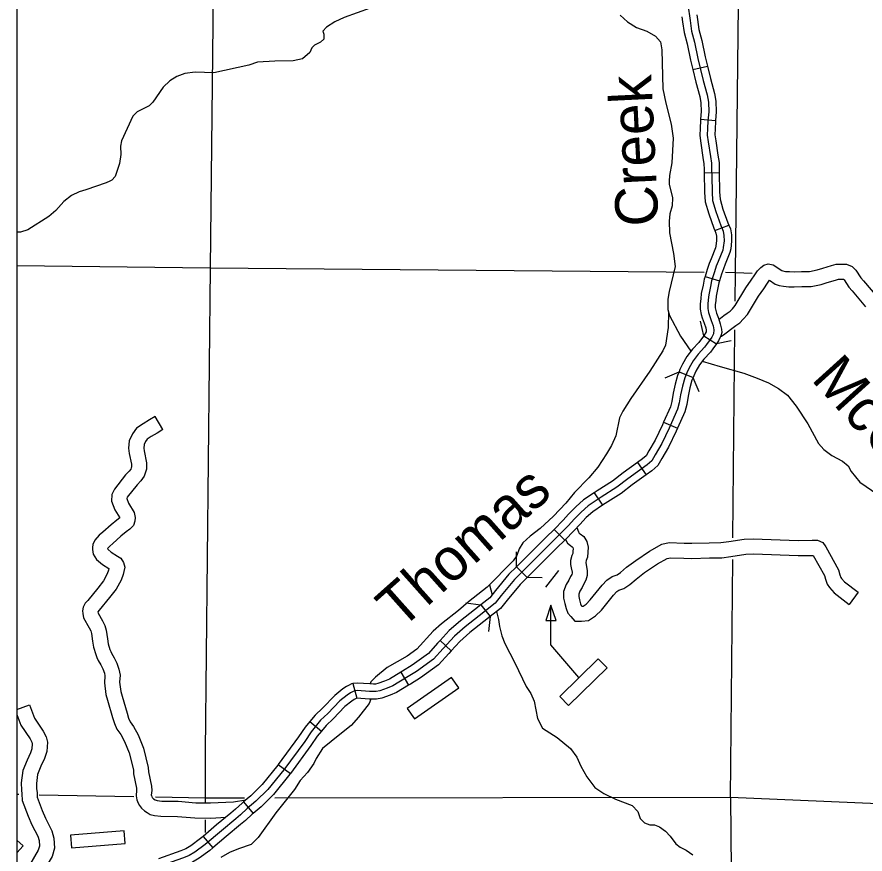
# Model space of a CAD drawing. Extents: x 0 to 3171, y 0 to 2059.
# Drawn here: x 1029.4 to 1170, y 939.9 to 1078.7 of the extents above; entities that cross this region are included whole.
import ezdxf

# ---------------------------------------------------------------- set-up
doc = ezdxf.new("R2010")
doc.units = 0
for name, color, linetype in [('Default', 7, 'Continuous'), ('Level 32', 7, 'Continuous'), ('Level 35', 7, 'Continuous'), ('Level 38', 7, 'Continuous'), ('Level 46', 7, 'Continuous'), ('Level 5', 7, 'Continuous'), ('Level 57', 7, 'Continuous')]:
    doc.layers.add(name, color=color, linetype=linetype)

msp = doc.modelspace()

# ---------------------------------------------------------------- linework, layer by layer
at = {"layer": 'Default'}
msp.add_line((1029.42, 1254.61), (1029.42, 254.41), dxfattribs=at)
msp.add_lwpolyline([(2119.81, 1254.61), (1029.42, 1254.61), (1029.42, 254.41), (2119.81, 254.41)], close=True, dxfattribs=at)
msp.add_lwpolyline([(2119.81, 1254.61), (1029.42, 1254.61), (1029.42, 254.41), (2119.81, 254.41)], close=True, dxfattribs=at)
msp.add_lwpolyline([(2119.81, 1254.61), (1029.42, 1254.61), (1029.42, 254.41), (2119.81, 254.41)], close=True, dxfattribs=at)
at = {"layer": 'Level 32'}
for p, q in [((1141.49, 1070), (1143.92, 1070.56)), ((1142.76, 1061.76), (1145.25, 1061.55)), ((1143.37, 1052.88), (1145.87, 1052.93)), ((1145.14, 1043.28), (1147.48, 1044.16)), ((1143.51, 1035.68), (1145.89, 1034.92)), ((1143.29, 1025.83), (1145.39, 1024.47)), ((1139.2, 1019.83), (1141.52, 1018.9)), ((1136.65, 1011.49), (1138.94, 1010.49)), ((1132.29, 1004.79), (1133.76, 1002.77)), ((1125.12, 999.79), (1126.51, 997.71)), ((1118.47, 993.69), (1120.25, 991.93)), ((1112.24, 987.5), (1114, 985.72)), ((1106.34, 981.21), (1107.88, 979.25)), ((1099.59, 975.28), (1101.43, 973.59)), ((1093.06, 970.01), (1094.36, 967.88)), ((1085.1, 968.15), (1085.75, 965.72)), ((1077.99, 961.84), (1079.92, 960.26)), ((1072.75, 954.68), (1074.77, 953.21)), ((1066.97, 948.49), (1068.58, 946.58)), ((1060.27, 942.78), (1061.88, 940.87))]:
    msp.add_line(p, q, dxfattribs=at)
for points in [[(1140.66, 1080.79), (1141.02, 1078.11), (1141.28, 1076.39), (1141.74, 1074.53), (1142.34, 1071.85), (1143.19, 1068.2), (1143.86, 1065.78), (1144.06, 1064.61), (1144.12, 1062.99), (1143.99, 1061.47), (1143.94, 1060.23), (1143.88, 1059.12), (1144.04, 1057.98), (1144.4, 1055.58), (1144.58, 1054.48), (1144.61, 1053.49), (1144.63, 1052.26)], [(1139.68, 1078.72), (1139.79, 1077.93), (1140.05, 1076.15), (1140.53, 1074.25), (1141.12, 1071.57), (1141.49, 1070)], [(1142.16, 1079.06), (1142.26, 1078.29), (1142.51, 1076.64), (1142.96, 1074.82), (1143.56, 1072.13), (1143.92, 1070.56)], [(1143.92, 1070.56), (1144.4, 1068.51), (1145.08, 1066.05), (1145.31, 1064.74), (1145.37, 1062.96), (1145.25, 1061.55)], [(1141.49, 1070), (1141.98, 1067.89), (1142.64, 1065.5), (1142.82, 1064.48), (1142.86, 1063.02), (1142.76, 1061.76)], [(1142.76, 1061.76), (1142.74, 1061.55), (1142.69, 1060.28), (1142.63, 1059.06), (1142.8, 1057.81), (1143.17, 1055.39), (1143.33, 1054.36), (1143.36, 1053.47), (1143.37, 1052.88)], [(1145.25, 1061.55), (1145.24, 1061.39), (1145.18, 1060.17), (1145.14, 1059.17), (1145.28, 1058.16), (1145.64, 1055.78), (1145.83, 1054.59), (1145.86, 1053.52), (1145.87, 1052.93)], [(1144.63, 1052.26), (1144.68, 1049.68), (1144.76, 1048.26), (1145.3, 1046.45), (1146.15, 1044.14), (1146.5, 1043.21), (1146.64, 1042.47), (1146.67, 1041.6), (1146.54, 1040.47), (1146.44, 1040.05), (1145.68, 1038.16), (1145.38, 1037.38), (1145.06, 1036.42), (1144.58, 1034.92), (1144.43, 1033.99), (1144.13, 1032.64), (1144.04, 1031.81), (1143.96, 1031.06), (1143.95, 1030.37), (1144.08, 1029.7), (1144.25, 1029.19), (1144.54, 1028.35), (1144.84, 1027.49), (1144.98, 1026.84), (1144.9, 1026.15), (1144.66, 1025.62), (1143.78, 1024.41), (1143.45, 1023.93), (1142.38, 1022.78), (1141.53, 1021.7), (1140.88, 1020.54), (1140.49, 1019.71), (1140.15, 1018.85), (1139.76, 1017.48), (1139.46, 1016.06), (1139.24, 1014.68), (1138.96, 1013.65), (1137.59, 1010.53), (1136.36, 1007.95), (1135.27, 1006.09), (1134.71, 1005.11), (1133.93, 1004.43), (1130.7, 1002.08), (1128.91, 1000.7), (1126.3, 999.07), (1124.14, 997.63), (1122.95, 996.57), (1121.82, 995.38), (1120.9, 994.37), (1118.08, 991.51), (1114.75, 988.21), (1111.92, 985.42), (1109.72, 982.77), (1108.69, 981.48), (1106.04, 979.39), (1103.74, 977.56), (1101.96, 976.01), (1100.08, 973.97), (1098.48, 972.19), (1095.65, 970.13), (1094, 969.12), (1091.77, 967.76), (1090.83, 967.35), (1089.61, 966.93), (1088.96, 966.8), (1088.53, 966.81), (1087.86, 966.82), (1085.82, 966.97), (1085.42, 966.93), (1085.08, 966.77), (1084.71, 966.57), (1084.2, 966.23), (1082.96, 965.25), (1080.95, 963.17), (1079.77, 962.04), (1078.22, 960.15), (1077.14, 958.55), (1073.69, 953.85), (1071.01, 950.57), (1069.04, 948.6), (1067.6, 947.38), (1066.49, 946.34), (1065.7, 945.69), (1063.32, 943.72), (1060.61, 941.43), (1058.94, 940.19)], [(1143.37, 1052.88), (1143.43, 1049.63), (1143.52, 1048.04), (1144.12, 1046.06), (1144.98, 1043.71), (1145.14, 1043.28)], [(1145.87, 1052.93), (1145.93, 1049.72), (1146, 1048.47), (1146.49, 1046.85), (1147.32, 1044.58), (1147.48, 1044.16)], [(1147.48, 1044.16), (1147.71, 1043.55), (1147.89, 1042.6), (1147.92, 1041.55), (1147.77, 1040.24), (1147.63, 1039.67), (1146.84, 1037.7), (1146.56, 1036.96), (1146.25, 1036.03), (1145.89, 1034.92)], [(1145.14, 1043.28), (1145.29, 1042.87), (1145.4, 1042.33), (1145.42, 1041.65), (1145.31, 1040.69), (1145.24, 1040.44), (1144.51, 1038.61), (1144.2, 1037.8), (1143.87, 1036.8), (1143.51, 1035.68)], [(1143.51, 1035.68), (1143.36, 1035.21), (1143.2, 1034.23), (1142.89, 1032.84), (1142.8, 1031.94), (1142.71, 1031.14), (1142.7, 1030.26), (1142.87, 1029.38), (1143.06, 1028.79), (1143.36, 1027.94), (1143.63, 1027.15), (1143.72, 1026.78)], [(1145.89, 1034.92), (1145.8, 1034.63), (1145.65, 1033.76), (1145.36, 1032.43), (1145.28, 1031.68), (1145.21, 1030.99), (1145.2, 1030.47), (1145.29, 1030.01), (1145.43, 1029.6), (1145.72, 1028.77), (1146.04, 1027.83), (1146.25, 1026.91), (1146.29, 1026.4)], [(1143.72, 1026.78), (1143.68, 1026.49), (1143.29, 1025.83), (1142.76, 1025.13), (1142.47, 1024.72), (1141.43, 1023.59), (1140.48, 1022.39), (1139.77, 1021.11), (1139.35, 1020.21), (1139.2, 1019.83)], [(1146.29, 1026.4), (1146.12, 1025.81), (1145.74, 1024.98), (1145.39, 1024.47), (1144.8, 1023.68), (1144.42, 1023.14), (1143.33, 1021.97), (1142.57, 1021), (1141.99, 1019.97), (1141.64, 1019.21), (1141.52, 1018.9)], [(1139.2, 1019.83), (1138.96, 1019.25), (1138.54, 1017.78), (1138.23, 1016.29), (1138.02, 1014.94), (1137.78, 1014.07), (1136.65, 1011.49)], [(1141.52, 1018.9), (1141.33, 1018.44), (1140.97, 1017.18), (1140.69, 1015.83), (1140.47, 1014.42), (1140.14, 1013.23), (1138.94, 1010.49)], [(1136.65, 1011.49), (1136.46, 1011.05), (1135.25, 1008.53), (1134.19, 1006.72), (1133.73, 1005.92), (1133.15, 1005.41), (1132.29, 1004.79)], [(1138.94, 1010.49), (1138.73, 1010.01), (1137.46, 1007.36), (1136.35, 1005.46), (1135.68, 1004.3), (1134.7, 1003.45), (1133.76, 1002.77)], [(1132.29, 1004.79), (1129.95, 1003.08), (1128.19, 1001.72), (1125.62, 1000.12), (1125.12, 999.79)], [(1133.76, 1002.77), (1131.45, 1001.08), (1129.62, 999.67), (1126.98, 998.02), (1126.51, 997.71)], [(1125.12, 999.79), (1123.37, 998.62), (1122.08, 997.47), (1120.9, 996.23), (1119.99, 995.22), (1118.47, 993.69)], [(1126.51, 997.71), (1124.9, 996.64), (1123.82, 995.67), (1122.73, 994.53), (1121.81, 993.51), (1120.25, 991.93)], [(1118.47, 993.69), (1117.19, 992.4), (1113.87, 989.1), (1112.24, 987.5)], [(1120.25, 991.93), (1118.96, 990.63), (1115.63, 987.32), (1114, 985.72)], [(1112.24, 987.5), (1110.99, 986.27), (1108.75, 983.56), (1107.81, 982.37), (1106.34, 981.21)], [(1114, 985.72), (1112.84, 984.58), (1110.69, 981.98), (1109.58, 980.58), (1107.88, 979.25)], [(1106.34, 981.21), (1105.26, 980.37), (1102.94, 978.52), (1101.09, 976.91), (1099.59, 975.28)], [(1107.88, 979.25), (1106.81, 978.41), (1104.54, 976.6), (1102.84, 975.11), (1101.43, 973.59)], [(1099.59, 975.28), (1099.16, 974.81), (1097.64, 973.12), (1094.95, 971.17), (1093.35, 970.19), (1093.06, 970.01)], [(1101.43, 973.59), (1101.01, 973.13), (1099.32, 971.26), (1096.34, 969.09), (1094.65, 968.05), (1094.36, 967.88)], [(1093.06, 970.01), (1091.19, 968.88), (1090.37, 968.52), (1089.28, 968.14), (1088.85, 968.05), (1088.56, 968.06), (1087.92, 968.07), (1085.81, 968.22), (1085.1, 968.15), (1084.91, 968.07)], [(1084.91, 968.07), (1084.52, 967.89), (1084.06, 967.65), (1083.46, 967.24), (1082.12, 966.18), (1080.07, 964.06), (1078.85, 962.89), (1077.99, 961.84)], [(1094.36, 967.88), (1092.35, 966.65), (1091.28, 966.19), (1089.94, 965.72), (1089.06, 965.54), (1088.5, 965.56), (1087.81, 965.57), (1085.75, 965.72)], [(1085.75, 965.72), (1085.36, 965.5), (1084.94, 965.22), (1083.8, 964.32), (1081.83, 962.29), (1080.68, 961.19), (1079.92, 960.26)], [(1077.99, 961.84), (1077.22, 960.9), (1076.11, 959.27), (1072.75, 954.68)], [(1079.92, 960.26), (1079.22, 959.41), (1078.16, 957.84), (1074.77, 953.21)], [(1072.75, 954.68), (1072.7, 954.62), (1070.08, 951.41), (1068.19, 949.52), (1066.97, 948.49)], [(1074.77, 953.21), (1074.68, 953.08), (1071.94, 949.73), (1069.89, 947.67), (1068.58, 946.58)], [(1066.97, 948.49), (1066.77, 948.32), (1065.66, 947.28), (1064.9, 946.66), (1062.51, 944.68), (1060.27, 942.78)], [(1068.58, 946.58), (1068.43, 946.45), (1067.31, 945.4), (1066.49, 944.73), (1064.12, 942.76), (1061.88, 940.87)], [(1060.27, 942.78), (1059.83, 942.41), (1058.24, 941.23), (1057.4, 940.73), (1056.6, 940.4), (1052.88, 939.07)], [(1061.88, 940.87), (1061.38, 940.45), (1059.63, 939.15), (1058.52, 938.48), (1057.5, 938.07), (1053.72, 936.71)], [(1058.94, 940.19), (1057.96, 939.61), (1057.05, 939.23), (1051.25, 937.16), (1049.27, 936.3), (1047.97, 935.67), (1046.2, 934.92), (1044.87, 934.46), (1043.66, 934.13), (1043.28, 933.87), (1043.17, 933.69), (1042.94, 933.08), (1042.52, 932.45), (1041.8, 931.87), (1041.03, 931.59), (1040.35, 931.31), (1039.69, 930.82), (1039.12, 930.38)]]:
    msp.add_lwpolyline(points, dxfattribs=at)
at = {"layer": 'Level 35'}
for points in [[(1088, 1080.19), (1083.69, 1078.64), (1082.12, 1077.9), (1080.73, 1077.03), (1080.16, 1076.38), (1080.28, 1075.85), (1080.3, 1075.05), (1079.77, 1074.56), (1078.76, 1074.07), (1078.32, 1073.6), (1078, 1072.84), (1076.75, 1071.77), (1075.2, 1071.46), (1072.16, 1071.4), (1069.29, 1071.22), (1067.88, 1070.75), (1062.04, 1069.48), (1058.95, 1069.55), (1057.27, 1069.35), (1055.93, 1068.85), (1054.76, 1068.13), (1053.66, 1067.06), (1051.96, 1064.61), (1051.32, 1064), (1049.34, 1062.99), (1048.62, 1062.24), (1046.73, 1058.19), (1046.58, 1057.27), (1046.67, 1055.92), (1046.42, 1054.41), (1045.69, 1052.23), (1045.15, 1051.64), (1044.82, 1051.47)], [(1129.45, 1079.03), (1130.67, 1077.94), (1132.15, 1077), (1133.86, 1076.39), (1135.29, 1075.56), (1136.13, 1074.61), (1136.34, 1073.29), (1136.51, 1066.82), (1137, 1064.4), (1137.9, 1060.91), (1138.24, 1058.61), (1137.98, 1054.54), (1137.6, 1052.43), (1137.58, 1051.47)], [(1044.82, 1051.47), (1044.24, 1051.19), (1040.83, 1050.03), (1039.72, 1049.73), (1038.49, 1049.1), (1037.17, 1048.09), (1035.85, 1046.59), (1034.71, 1045.62), (1031.25, 1043.38), (1029.99, 1043.04), (1029.42, 1043.02)], [(1137.58, 1051.47), (1137.57, 1051.01), (1138.11, 1048.7), (1138.05, 1047.38), (1137.7, 1046.07), (1137.54, 1044.83), (1137.62, 1042.93), (1138.3, 1039.48), (1138.54, 1037.33), (1137.54, 1033.16), (1137.37, 1031.91), (1137.37, 1030.17), (1137.6, 1029.21), (1139.46, 1025.77), (1141.18, 1023.29)], [(1137.47, 1029.75), (1137.38, 1027.22), (1136.94, 1024.29), (1136.52, 1023.36), (1134.36, 1019.96), (1131.2, 1015.42), (1129.9, 1013.35), (1129.33, 1012.22), (1128.7, 1009.22), (1127.99, 1007.62), (1127.2, 1006.27)], [(1143.04, 1021.6), (1146.02, 1020.72), (1149.97, 1019.61), (1152.18, 1018.8), (1154.02, 1018.01), (1155.71, 1017.1), (1157.21, 1015.99), (1158.62, 1014.14), (1160.58, 1011.25), (1162.33, 1007.97), (1163.21, 1006.95), (1164.55, 1005.95), (1166.28, 1005.02), (1167.24, 1004.25), (1167.75, 1003.33), (1169.2, 1001.56), (1172.17, 999.49)], [(1127.2, 1006.27), (1125.72, 1004.04), (1124.25, 1002.29), (1121.89, 999.84), (1120.42, 998.07), (1118.39, 995.88), (1116.17, 993.84), (1114.51, 992.56), (1113.32, 991.49), (1112.67, 990.46), (1112.32, 989.37), (1111.71, 988.49), (1107.41, 984.15), (1104.31, 981.7), (1102.62, 980.25), (1099.81, 978.06), (1098.43, 976.81), (1095.7, 973.84), (1094.1, 972.68), (1090.8, 970.79), (1088.88, 969.22), (1088.11, 968.41), (1087.97, 968.07)], [(1107.79, 984.53), (1108.21, 982.88)], [(1108.94, 980.08), (1109.28, 978.77), (1109.45, 977.62), (1109.82, 976.04), (1110.31, 974.78), (1111.97, 971.6), (1113.85, 967.67), (1114.62, 966.5), (1115.19, 965.24), (1115.75, 962.36), (1116.55, 960.74), (1118.99, 959.16), (1121.18, 957.37), (1122.24, 955.95), (1122.94, 954.41), (1123.92, 952.66), (1125.23, 950.87), (1126.75, 949.91), (1128.68, 948.94), (1131.41, 947.9), (1132.36, 946.91), (1132.73, 945.76), (1133.46, 945.02), (1134.36, 944.69), (1135.15, 944.72), (1135.98, 944.39), (1136.93, 943.64), (1137.74, 942.82), (1138.65, 941.53), (1139.39, 941.02), (1140.38, 940.51), (1141.49, 939.72)], [(1088.12, 965.57), (1087.83, 964.83), (1086.05, 962.56), (1084.82, 961.17), (1083.21, 959.93), (1081.54, 958.55), (1080.09, 957.34), (1079.01, 955.72), (1078.63, 954.88), (1077.61, 953.37), (1076.38, 952.05), (1075.44, 950.56), (1072.37, 946.69), (1069.4, 942.61), (1068.27, 941.44), (1066.13, 940.7), (1064.68, 940.11), (1063.25, 939.28)]]:
    msp.add_lwpolyline(points, dxfattribs=at)
at = {"layer": 'Level 38'}
for points in [[(1143.29, 1025.83), (1142.77, 1028.28)], [(1147.83, 1024.98), (1145.39, 1024.47)], [(1136.89, 1018.87), (1139.2, 1019.83)], [(1141.51, 1018.89), (1142.47, 1016.58)], [(1112.24, 987.5), (1112.27, 990)], [(1116.5, 985.7), (1114, 985.72)], [(1103.85, 981.51), (1106.34, 981.21)], [(1107.88, 979.25), (1107.59, 976.77)]]:
    msp.add_lwpolyline(points, dxfattribs=at)
at = {"layer": 'Level 46'}
for points in [[(1145.81, 1028.52), (1146.65, 1029.2), (1147.19, 1029.58), (1147.66, 1029.91), (1148.04, 1030.28), (1148.52, 1030.83), (1150.29, 1033.77), (1151.18, 1035.07), (1151.79, 1035.94), (1152.21, 1036.58), (1152.75, 1037.15), (1153.27, 1037.53), (1154, 1037.75), (1154.83, 1037.6), (1156.25, 1036.66), (1156.41, 1036.6), (1156.87, 1036.52), (1157.54, 1036.47), (1158.31, 1036.46), (1159.5, 1036.48), (1160.84, 1036.52), (1162.12, 1036.77), (1163.03, 1037.07), (1164.46, 1037.48), (1165.27, 1037.69), (1166.23, 1037.72), (1166.96, 1037.69), (1167.93, 1037.32), (1168.52, 1036.72), (1169.37, 1035.44), (1169.81, 1034.93), (1171.98, 1032.34)], [(1146.08, 1025.71), (1146.22, 1025.75), (1146.82, 1026.13), (1148.15, 1027.2), (1148.64, 1027.54), (1149.26, 1027.99), (1149.85, 1028.56), (1150.55, 1029.36), (1152.39, 1032.42), (1153.24, 1033.64), (1153.87, 1034.54), (1154.18, 1035.03), (1155.15, 1034.39), (1155.79, 1034.18), (1156.55, 1034.04), (1157.42, 1033.97), (1158.31, 1033.96), (1159.56, 1033.98), (1161.12, 1034.02), (1162.77, 1034.35), (1163.77, 1034.68), (1165.12, 1035.06), (1165.63, 1035.2), (1166.23, 1035.21), (1166.45, 1035.21), (1166.53, 1035.17), (1166.58, 1035.13), (1167.38, 1033.92), (1167.91, 1033.31), (1170.12, 1030.66)], [(1053.61, 1010.26), (1052.34, 1012.42), (1051.4, 1011.86), (1050.33, 1011.25), (1049.25, 1010.5), (1048.56, 1009.57), (1048.05, 1008.42), (1047.92, 1007.16), (1048.04, 1006.32), (1048.41, 1004.52), (1048.4, 1004.06), (1048.36, 1003.91), (1048.3, 1003.73), (1048.04, 1003.38), (1047.44, 1002.74), (1045.57, 1000.37), (1045.14, 999.48), (1045.1, 998.41), (1045.64, 996.97), (1046.46, 995.64), (1045.96, 995.23), (1045.03, 994.49), (1043.67, 993.25), (1043.03, 992.73), (1042.35, 991.92), (1042.01, 991.18), (1041.95, 990.71), (1041.95, 990.36), (1042.08, 989.59), (1042.6, 988.7), (1043.59, 987.9), (1044.67, 987.2), (1044.61, 986.92), (1044.4, 986.33), (1043.75, 985.18), (1042.83, 983.97), (1041.15, 981.91), (1040.75, 981.47), (1040.42, 980.83), (1040.31, 980.18), (1040.36, 979.76), (1040.46, 979.03), (1041.39, 977.36), (1041.66, 976.86), (1041.77, 976.46), (1041.97, 975.19), (1042.1, 974.16), (1042.48, 972.97), (1042.66, 972.47), (1042.91, 971.98), (1043.34, 971.22), (1043.65, 970.57), (1043.91, 969.86), (1044, 969.4), (1043.91, 968.28), (1044.17, 966.32), (1044.45, 965.37), (1045.27, 962.52), (1045.57, 961.5), (1046, 960.55), (1046.62, 959.66), (1047.27, 958.55), (1048.02, 956.66), (1048.72, 953.85), (1048.76, 953.18), (1049.23, 950.79), (1049.25, 950.43), (1049.18, 949.5), (1049.3, 948.85), (1049.53, 948.28), (1049.73, 947.92), (1049.91, 947.69), (1050.07, 947.47), (1050.58, 947.02), (1050.99, 946.76), (1051.52, 946.43), (1052.22, 946.27), (1053.26, 946.14), (1056.02, 946.1), (1058.94, 945.88), (1061.59, 945.83), (1064.07, 945.96)], [(1053.61, 1010.26), (1052.65, 1009.69), (1051.67, 1009.14), (1051.02, 1008.68), (1050.73, 1008.3), (1050.5, 1007.77), (1050.44, 1007.21), (1050.5, 1006.75), (1050.92, 1004.74), (1050.89, 1003.7), (1050.76, 1003.2), (1050.54, 1002.54), (1049.95, 1001.77), (1049.34, 1001.11), (1047.71, 999.04), (1047.62, 998.85), (1047.62, 998.82), (1047.9, 998.08), (1048.84, 996.54), (1049.01, 995.69), (1048.96, 995.1), (1048.73, 994.35), (1048.11, 993.77), (1047.53, 993.29), (1046.65, 992.59), (1045.3, 991.36), (1044.8, 990.94), (1044.48, 990.57), (1044.46, 990.52), (1044.47, 990.45), (1044.53, 990.36), (1045.06, 989.93), (1046.08, 989.26), (1046.67, 988.91), (1047.08, 988.2), (1047.29, 987.46), (1047.13, 986.74), (1047.02, 986.24), (1046.69, 985.3), (1045.85, 983.8), (1044.79, 982.42), (1043.05, 980.29), (1042.84, 980.06), (1042.87, 979.84), (1043.6, 978.55), (1043.99, 977.79), (1044.22, 977), (1044.44, 975.54), (1044.55, 974.7), (1044.84, 973.78), (1044.96, 973.46), (1045.11, 973.16), (1045.56, 972.38), (1045.96, 971.53), (1046.32, 970.53), (1046.51, 969.54), (1046.42, 968.35), (1046.62, 966.84), (1046.85, 966.07), (1047.67, 963.23), (1047.92, 962.38), (1048.19, 961.79), (1048.73, 961.01), (1049.53, 959.65), (1050.41, 957.43), (1051.2, 954.23), (1051.25, 953.5), (1051.71, 951.11), (1051.76, 950.4), (1051.7, 949.63), (1051.71, 949.55), (1051.79, 949.35), (1051.82, 949.3), (1051.9, 949.2), (1051.92, 949.17), (1052.08, 949.03), (1052.33, 948.87), (1052.5, 948.77), (1052.67, 948.73), (1053.43, 948.63), (1056.13, 948.6), (1059.06, 948.37), (1061.54, 948.33), (1065.34, 948.54), (1067.36, 948.82)], [(1122.26, 994.01), (1122.53, 993.29), (1122.66, 993.08), (1122.8, 992.96), (1123.39, 992.51), (1123.9, 991.69), (1124.14, 990.74), (1124.1, 989.94), (1124.04, 989.1), (1123.8, 988.56), (1123.72, 988.24), (1123.72, 988.15), (1123.78, 987.86), (1123.99, 986.84), (1123.97, 986.05), (1123.74, 985.28), (1123.46, 984.77), (1123.13, 984.06), (1122.75, 983.48), (1122.56, 982.95), (1122.56, 982.57), (1122.67, 982.05), (1122.88, 981.37), (1122.99, 981.08), (1123.07, 980.97), (1123.28, 981), (1123.78, 981.33), (1124.46, 982), (1126.44, 984.45), (1127.23, 985.27), (1128.12, 985.92), (1128.97, 986.17), (1129.52, 986.54), (1130.51, 987.42), (1132.04, 988.57), (1134.3, 990.1), (1136.35, 991.26), (1137.57, 991.52), (1140.06, 991.44), (1141.35, 991.4), (1144.18, 991.5), (1146.12, 991.52), (1147.46, 991.7), (1150.02, 992.09), (1151.52, 992.17), (1158.97, 991.86), (1161.29, 991.9), (1162.15, 991.9), (1163.02, 991.54), (1163.52, 990.81), (1165.66, 986.98), (1165.85, 986.19), (1166.02, 985.75), (1166.15, 985.55), (1166.63, 985), (1168.91, 983.27), (1167.4, 981.27)], [(1120.36, 992.05), (1120.73, 991.44), (1121.22, 991.02), (1121.5, 990.8), (1121.57, 990.7), (1121.62, 990.49), (1121.61, 990.09), (1121.58, 989.72), (1121.43, 989.38), (1121.22, 988.55), (1121.22, 987.89), (1121.33, 987.36), (1121.48, 986.62), (1121.48, 986.44), (1121.42, 986.24), (1121.23, 985.9), (1120.94, 985.28), (1120.5, 984.59), (1120.06, 983.38), (1120.06, 982.31), (1120.24, 981.43), (1120.51, 980.56), (1120.79, 979.84), (1121.26, 979.24), (1121.93, 978.51), (1123.04, 978.46), (1124.17, 978.58), (1125.37, 979.39), (1126.32, 980.32), (1128.32, 982.79), (1128.88, 983.38), (1129.24, 983.65), (1130.04, 983.88), (1131.05, 984.55), (1132.09, 985.48), (1133.5, 986.54), (1135.62, 987.98), (1137.24, 988.89), (1137.8, 989.01), (1139.98, 988.95), (1141.35, 988.9), (1144.24, 989), (1146.3, 989.02), (1147.81, 989.22), (1150.27, 989.6), (1151.53, 989.67), (1158.95, 989.36), (1161.31, 989.4), (1161.44, 989.4), (1163.31, 986.06), (1163.46, 985.45), (1163.77, 984.63), (1164.13, 984.06), (1164.91, 983.17), (1167.4, 981.27)], [(1029.42, 963.84), (1031.48, 964.61), (1032.32, 962.39), (1033.77, 960.21), (1034.24, 959.27), (1034.46, 958.39), (1034.37, 956.85), (1033.98, 955.71), (1033.39, 954.42), (1032.83, 953.06), (1032.64, 951.58), (1032.68, 950.66), (1032.75, 950.04), (1032.79, 949.27), (1033.62, 947.06), (1034.17, 945.78), (1035.23, 943.73), (1035.56, 942.5), (1035.67, 940.85), (1035.25, 939.46), (1033.79, 936.96), (1033.61, 936.48), (1033.57, 936.21), (1044.01, 935.52)], [(1029.42, 962.99), (1030.08, 961.24), (1031.6, 958.95), (1031.88, 958.4), (1031.94, 958.16), (1031.89, 957.33), (1031.66, 956.64), (1031.1, 955.42), (1030.4, 953.71), (1030.13, 951.69), (1030.18, 950.46), (1030.25, 949.83), (1030.31, 948.75), (1031.3, 946.12), (1031.91, 944.71), (1032.89, 942.82), (1033.08, 942.09), (1033.15, 941.14), (1032.94, 940.48), (1031.51, 938.03)]]:
    msp.add_lwpolyline(points, dxfattribs=at)
at = {"layer": 'Level 5'}
for points in [[(1062.43, 1128.25), (1061.45, 1037.08)], [(1148.54, 1036.35), (1149.56, 1125.14)], [(1029.42, 1037.47), (1061.45, 1037.08)], [(1061.45, 1037.08), (1060.63, 956.93), (1060.65, 949.12)], [(1061.45, 1037.08), (1143.36, 1036.39)], [(1146.89, 1036.36), (1148.54, 1036.35)], [(1148.5, 1031.59), (1148.54, 1036.35)], [(1148.54, 1036.35), (1151.32, 1036.23)], [(1148.14, 992.33), (1148.45, 1026.79)], [(1147.76, 949.24), (1148.11, 988.73)], [(1029.75, 949.71), (1029.42, 949.71)], [(1048.79, 949.35), (1033.09, 949.64)], [(1060.65, 949.12), (1052.38, 949.28)], [(1147.76, 949.24), (1072.19, 949.14)], [(1236.64, 945.41), (1147.76, 949.24)], [(1147.76, 949.24), (1148.43, 870.96)], [(1067.15, 949.13), (1060.65, 949.12)], [(1060.65, 949.12), (1060.65, 948.27)], [(1060.65, 945.52), (1060.65, 943.44)]]:
    msp.add_lwpolyline(points, dxfattribs=at)
at = {"layer": 'Level 57'}
for p, q in [((1125.81, 972.25), (1119.41, 965.99)), ((1127.27, 970.77), (1125.81, 972.25)), ((1120.87, 964.5), (1127.27, 970.77)), ((1101.48, 969.15), (1094.14, 964.01)), ((1102.68, 967.44), (1101.48, 969.15)), ((1095.34, 962.3), (1102.68, 967.44)), ((1119.41, 965.99), (1120.87, 964.5)), ((1094.14, 964.01), (1095.34, 962.3)), ((1047.22, 943.69), (1038.29, 942.97)), ((1047.39, 941.61), (1047.22, 943.69)), ((1038.29, 942.97), (1038.46, 940.89)), ((1030.46, 941.19), (1029.42, 942.15)), ((1029.42, 940.08), (1030.46, 941.19)), ((1038.46, 940.89), (1047.39, 941.61))]:
    msp.add_line(p, q, dxfattribs=at)
for points in [[(1119.21, 986.87), (1117.04, 984.11)], [(1122.61, 969.12), (1117.95, 974.55), (1117.97, 981.12)]]:
    msp.add_lwpolyline(points, dxfattribs=at)
msp.add_lwpolyline([(1117.11, 978.57), (1118.81, 978.57), (1117.97, 981.12)], close=True, dxfattribs=at)

# ---------------------------------------------------------------- texts
at = {"layer": 'Level 35'}
for s, rotation, p in [('Creek', 92.8096, (1135.82, 1044.13)), ('McConnell', 312.1553, (1160.96, 1018.58)), ('Thomas', 41.6773, (1093.04, 976.93))]:
    msp.add_text(s, height=7.04, rotation=rotation, dxfattribs=at).set_placement(p)

doc.saveas('drawing.dxf')
